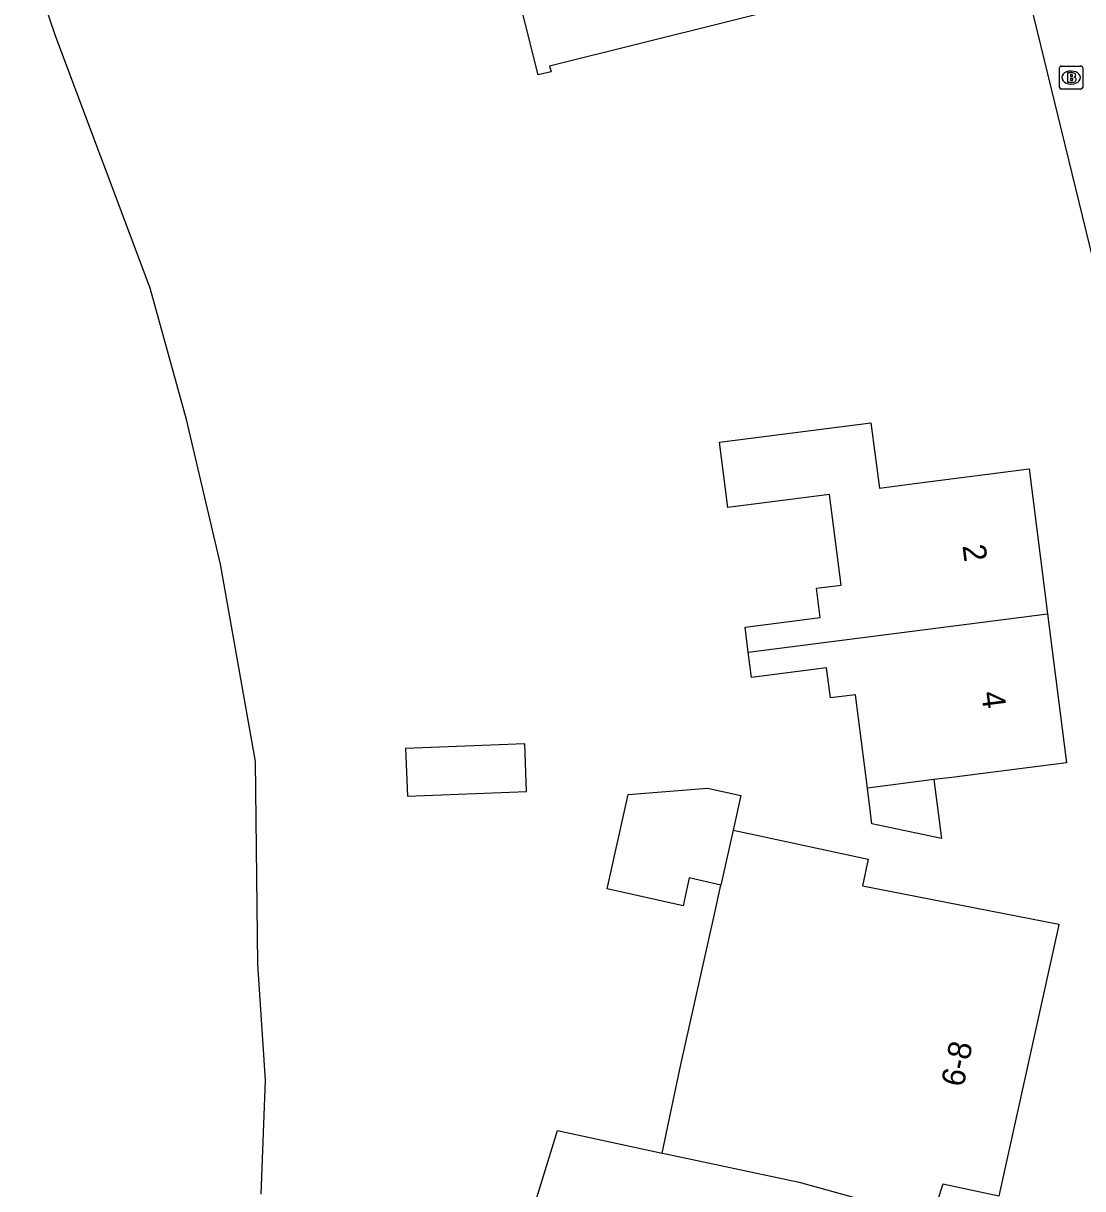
# Model space of a CAD drawing. Extents: x 161772 to 163123, y 383092 to 383917.
# Drawn here: x 161921.5 to 161967.3, y 383356.1 to 383406.4 of the extents above; entities that cross this region are included whole.
import ezdxf

# ---------------------------------------------------------------- set-up
doc = ezdxf.new("R2010")
doc.units = 0
for name, color, linetype in [('IMGEO_Brandkraan', 7, 'Continuous'), ('IMGEO_Pand', 7, 'Continuous'), ('IMGEO_Pand_nummerreeks', 7, 'Continuous'), ('IMGEO_Voetpad_gesloten', 7, 'Continuous'), ('IMGEO_Waterloop', 7, 'Continuous')]:
    doc.layers.add(name, color=color, linetype=linetype)

msp = doc.modelspace()

# ---------------------------------------------------------------- linework, layer by layer
at = {"layer": 'IMGEO_Brandkraan'}
for p, q in [((161966.267, 383403.655), (161966.267, 383404.507)), ((161966.342, 383404.581), (161967.194, 383404.581)), ((161966.755, 383404.361), (161966.78, 383404.361)), ((161967.268, 383404.507), (161967.268, 383403.655)), ((161966.778, 383403.801), (161966.753, 383403.801)), ((161967.194, 383403.581), (161966.342, 383403.581))]:
    msp.add_line(p, q, dxfattribs=at)
for points in [[(161966.267, 383403.655), (161966.267, 383404.507)], [(161966.342, 383404.581), (161967.194, 383404.581)], [(161966.615, 383404.281), (161966.615, 383403.881), (161966.828, 383403.881)], [(161966.846, 383404.281), (161966.615, 383404.281)], [(161966.794, 383404.2), (161966.74, 383404.2), (161966.74, 383404.124)], [(161967.268, 383404.507), (161967.268, 383403.655)], [(161966.74, 383404.124), (161966.793, 383404.124)], [(161966.802, 383404.048), (161966.74, 383404.048), (161966.74, 383403.967)], [(161966.74, 383403.967), (161966.802, 383403.967)], [(161967.194, 383403.581), (161966.342, 383403.581)]]:
    msp.add_lwpolyline(points, dxfattribs=at)
for centre, radius, start, end in [((161966.344, 383404.505), 0.0765, 91.552, 178.448), ((161966.344, 383404.505), 0.0765, 91.552, 178.448), ((161966.795, 383404.162), 0.0379, 267.8285, 90.9355), ((161966.85, 383404.136), 0.145, 59.4692, 91.5367), ((161966.875, 383404.183), 0.0922, 285.5137, 58.1501), ((161967.192, 383404.505), 0.0765, 1.552, 88.448), ((161967.192, 383404.505), 0.0765, 1.552, 88.448), ((161966.344, 383403.657), 0.0765, 181.552, 268.448), ((161966.344, 383403.657), 0.0765, 181.552, 268.448), ((161966.803, 383404.007), 0.0404, 269.8759, 90.5077), ((161966.834, 383404.132), 0.251, 268.6676, 293.5347), ((161966.88, 383403.991), 0.105, 301.3115, 78.989), ((161967.192, 383403.657), 0.0765, 271.552, 358.448), ((161967.192, 383403.657), 0.0765, 271.552, 358.448)]:
    msp.add_arc(centre, radius, start, end, dxfattribs=at)
for centre, major_axis, ratio, start_param, end_param in [((161966.754, 383404.081), (-0.387, 0.002), 0.722429, 4.712389, 7.853982), ((161966.779, 383404.081), (-0.39, 0.002), 0.717154, 1.570796, 4.712389)]:
    msp.add_ellipse(centre, major_axis=major_axis, ratio=ratio, start_param=start_param, end_param=end_param, dxfattribs=at)
at = {"layer": 'IMGEO_Pand'}
for points in [[(161941.417, 383415.628), (161941.975, 383415.766), (161942.037, 383415.52), (161952.45, 383418.122), (161957.3, 383419.334), (161957.242, 383419.567), (161957.662, 383419.672), (161958.22, 383417.44), (161958.975, 383417.628), (161959.121, 383417.043), (161958.887, 383416.984), (161960.879, 383409.011), (161961.134, 383409.075), (161961.248, 383408.617), (161960.745, 383408.492), (161960.576, 383408.666), (161955.726, 383407.454), (161944.225, 383404.58), (161944.286, 383404.336), (161943.724, 383404.196), (161941.503, 383413.084), (161942.018, 383413.213), (161941.417, 383415.628)], [(161952.811, 383379.239), (161952.672, 383380.326), (161955.927, 383380.742), (161955.765, 383382.006), (161956.828, 383382.142), (161956.325, 383386.059), (161951.931, 383385.495), (161951.568, 383388.322), (161958.117, 383389.163), (161958.479, 383386.334), (161959.992, 383386.528), (161964.951, 383387.163), (161965.752, 383380.9)], [(161952.811, 383379.239), (161965.752, 383380.9)], [(161965.752, 383380.9), (161966.575, 383374.467), (161961.616, 383373.833), (161960.839, 383373.734)], [(161957.961, 383373.365), (161957.443, 383377.406), (161956.367, 383377.268), (161956.201, 383378.568), (161952.951, 383378.152), (161952.811, 383379.239)], [(161943.149, 383375.283), (161937.998, 383375.087), (161938.077, 383373.02), (161943.227, 383373.217), (161943.149, 383375.283)], [(161960.839, 383373.734), (161961.165, 383371.186), (161958.158, 383371.829), (161957.961, 383373.365)], [(161960.839, 383373.734), (161957.961, 383373.365)], [(161951.629, 383369.179), (161950.263, 383369.483), (161949.997, 383368.286), (161946.718, 383369.015), (161947.624, 383373.087), (161951.056, 383373.363), (161952.489, 383373.044), (161952.156, 383371.547)], [(161952.156, 383371.547), (161951.629, 383369.179)], [(161952.156, 383371.547), (161953.109, 383371.343), (161957.998, 383370.297), (161957.751, 383369.143), (161966.242, 383367.486), (161966.208, 383367.333), (161963.689, 383355.927), (161963.646, 383355.724), (161961.226, 383356.243), (161960.733, 383354.757)], [(161949.084, 383357.595), (161949.903, 383361.425), (161951.32, 383367.789), (161951.629, 383369.179)], [(161946.7, 383343.376), (161946.801, 383343.568), (161940.744, 383346.18), (161944.563, 383358.562), (161949.084, 383357.595)], [(161949.084, 383357.595), (161949.25, 383357.56), (161955.008, 383356.328), (161960.733, 383354.757)]]:
    msp.add_lwpolyline(points, dxfattribs=at)
at = {"layer": 'IMGEO_Voetpad_gesloten'}
msp.add_lwpolyline([(161968.312, 383393.79), (161964.267, 383410.402), (161955.259, 383445.271), (161954.993, 383445.237)], dxfattribs=at)
at = {"layer": 'IMGEO_Waterloop'}
msp.add_lwpolyline([(161931.757, 383355.823), (161931.939, 383360.742), (161931.611, 383365.755), (161931.515, 383374.518), (161930.005, 383383.047), (161928.525, 383389.298), (161926.96, 383394.979), (161922.883, 383405.841), (161921.475, 383410.014)], dxfattribs=at)

# ---------------------------------------------------------------- texts
at = {"layer": 'IMGEO_Pand_nummerreeks'}
for s, rotation, p in [('2', 277.2878, (161962.068, 383383.848)), ('4', 277.2878, (161962.881, 383377.498)), ('6-8', 77.8707, (161962.11, 383360.41))]:
    msp.add_text(s, height=1, rotation=rotation, dxfattribs=at).set_placement(p)

doc.saveas('drawing.dxf')
